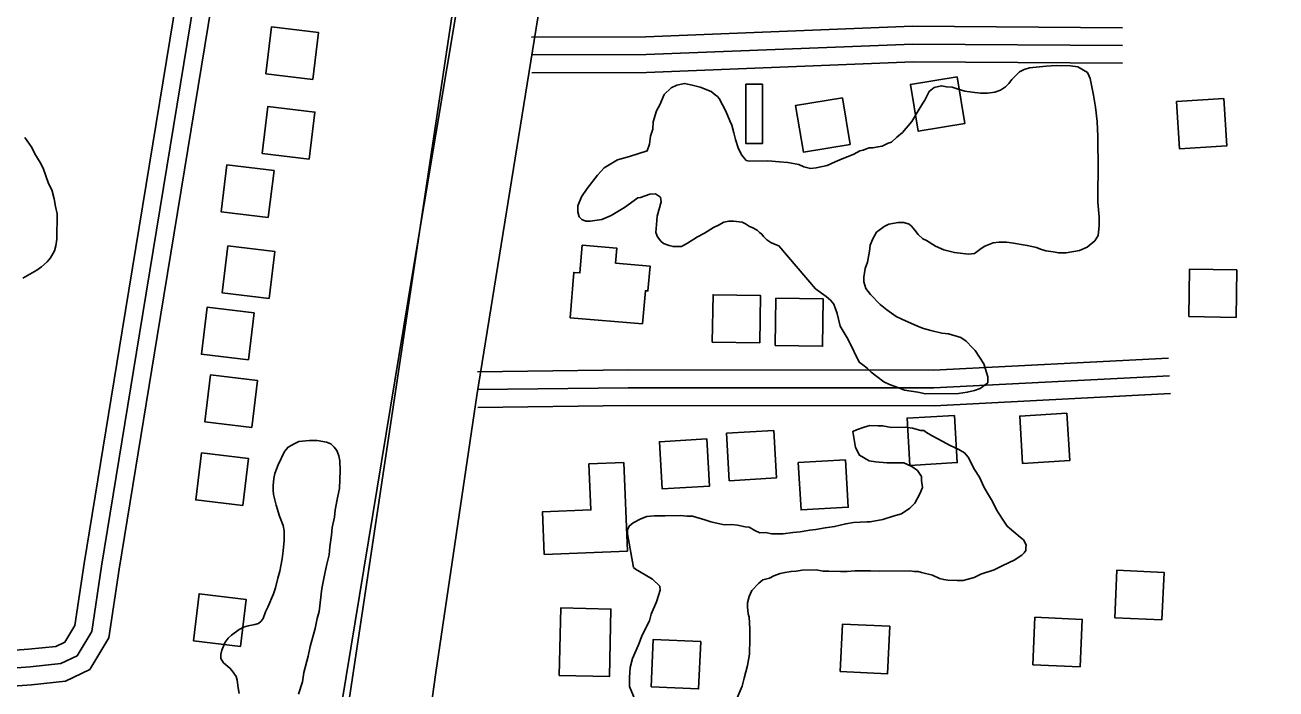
# Model space of a CAD drawing. Extents: x 3313442 to 3351311, y 721974 to 747360.
# Drawn here: x 3329475 to 3330531, y 741385 to 741946 of the extents above; entities that cross this region are included whole.
import ezdxf

# ---------------------------------------------------------------- set-up
doc = ezdxf.new("R2010")
doc.units = 0
for name, color, linetype in [('V-BLDG-OTLN', 7, 'Continuous'), ('V-RAIL-TRAK', 7, 'Continuous'), ('V-ROAD-CNTR', 7, 'Continuous'), ('V-SITE-VEGE', 7, 'Continuous')]:
    doc.layers.add(name, color=color, linetype=linetype)

msp = doc.modelspace()

# ---------------------------------------------------------------- linework, layer by layer
at = {"layer": 'V-BLDG-OTLN'}
for points in [[(3329717.6, 741899.7), (3329722.5, 741939.4), (3329682.8, 741944.3), (3329677.9, 741904.6)], [(3330261.5, 741902.1), (3330222.1, 741895.6), (3330228.6, 741856.1), (3330268.1, 741862.7)], [(3330097.2, 741895.7), (3330097.1, 741845.7), (3330083.1, 741845.8), (3330083.2, 741895.8)], [(3330164.6, 741884.4), (3330125.1, 741877.9), (3330131.7, 741838.4), (3330171.1, 741845)], [(3330446.7, 741881.1), (3330449.3, 741841.1), (3330489.3, 741843.8), (3330486.6, 741883.7)], [(3329714.6, 741832.5), (3329719.4, 741872.2), (3329679.7, 741877), (3329674.9, 741837.3)], [(3329680, 741783.1), (3329684.8, 741822.9), (3329645.1, 741827.7), (3329640.3, 741788)], [(3329680.8, 741714.7), (3329685.6, 741754.4), (3329645.9, 741759.3), (3329641.1, 741719.6)], [(3329996, 741693.3), (3329934.7, 741698.6), (3329937.9, 741736.9), (3329943, 741736.4), (3329945, 741759.8), (3329974.3, 741757.3), (3329973.2, 741744.7), (3330002.3, 741742.2), (3330000.5, 741721.2), (3329998.4, 741721.4)], [(3330457, 741699.5), (3330497, 741698.9), (3330497.6, 741738.9), (3330457.6, 741739.5)], [(3330054.8, 741678), (3330094.8, 741677.4), (3330095.4, 741717.4), (3330055.4, 741718)], [(3330107.9, 741675.1), (3330147.9, 741674.5), (3330148.5, 741714.5), (3330108.5, 741715.1)], [(3329663.2, 741663), (3329668, 741702.7), (3329628.3, 741707.5), (3329623.5, 741667.8)], [(3329666.1, 741605.8), (3329670.9, 741645.5), (3329631.2, 741650.4), (3329626.4, 741610.7)], [(3330259.2, 741616.1), (3330219.3, 741613.8), (3330221.6, 741573.8), (3330261.6, 741576.2)], [(3330354.2, 741617.9), (3330314.3, 741615.6), (3330316.6, 741575.6), (3330356.5, 741578)], [(3330050.1, 741596.3), (3330010.2, 741593.9), (3330012.5, 741554), (3330052.4, 741556.3)], [(3330106.7, 741603.3), (3330066.8, 741601), (3330069.1, 741561), (3330109, 741563.4)], [(3329658.5, 741540), (3329663.3, 741579.7), (3329623.6, 741584.5), (3329618.8, 741544.8)], [(3329983.2, 741501.6), (3329912.9, 741498.7), (3329911.4, 741534.6), (3329952.3, 741536.3), (3329950.7, 741575.1), (3329980.1, 741576.3)], [(3330167.3, 741578.6), (3330127.4, 741576.2), (3330129.7, 741536.3), (3330169.6, 741538.6)], [(3330394.5, 741445.3), (3330434.4, 741443.6), (3330436.2, 741483.5), (3330396.2, 741485.3)], [(3329656.4, 741421), (3329661.2, 741460.7), (3329621.5, 741465.5), (3329616.7, 741425.8)], [(3329925.5, 741396.6), (3329926.9, 741453.5), (3329969.2, 741452.5), (3329967.9, 741395.6)], [(3330162.8, 741399.8), (3330202.8, 741398), (3330204.6, 741438), (3330164.6, 741439.7)], [(3330325.3, 741405.6), (3330365.3, 741403.8), (3330367.1, 741443.8), (3330327.1, 741445.6)], [(3330003.2, 741386.9), (3330043.2, 741385.1), (3330045, 741425.1), (3330005, 741426.9)]]:
    msp.add_lwpolyline(points, close=True, dxfattribs=at)
at = {"layer": 'V-RAIL-TRAK'}
msp.add_line((3329702.5, 741072.7), (3330014.5, 743146.3), dxfattribs=at)
at = {"layer": 'V-ROAD-CNTR'}
for points in [[(3329695, 740594.1), (3329717.5, 740731.3), (3329775.4, 741067.8), (3329821.3, 741399.1), (3329855.9, 741632.8), (3329955.8, 742251.9), (3330058.8, 742789.6), (3330127.5, 743123.1), (3330170.2, 743357), (3330194.9, 743542.9), (3330253.3, 743898.2), (3330346.8, 744463), (3330428.2, 744957.9), (3330501.7, 745388.5), (3330530.6, 745558)], [(3329613.3, 740586.2), (3329657.5, 740844.1), (3329723.4, 741260.6), (3329801.7, 741735.9), (3329879.9, 742203.5), (3329968.4, 742726.6), (3330030.7, 743129.6), (3330042.5, 743191.2)], [(3328273.5, 741343.1), (3328395.8, 741347.8), (3328821.4, 741361.8), (3329160.1, 741372.2), (3329400.2, 741382.9), (3329480.2, 741388.7), (3329508.9, 741391.8), (3329529.2, 741401.6), (3329545.3, 741428.4), (3329554.1, 741486.3), (3329586.1, 741682.7), (3329649.5, 742069.2), (3329685.5, 742299.3), (3329719, 742483.5), (3329729.8, 742550.5), (3329738.8, 742605.4), (3329749.5, 742641.9), (3329771.6, 742687.2), (3329790, 742727), (3329799.6, 742778), (3329813.3, 742839.8), (3329827.5, 742933.4), (3329845.2, 743029.7), (3329854.6, 743091.7)], [(3329399.3, 741397.8), (3329478.9, 741403.7), (3329504.8, 741406.5), (3329518.6, 741413.2), (3329531, 741433.6), (3329539.3, 741488.7), (3329571.3, 741685.1), (3329634.6, 742071.6), (3329670.7, 742301.8), (3329704.2, 742486.1), (3329715, 742552.9), (3329724.2, 742608.7)], [(3329247.3, 741406.1), (3329398.5, 741412.8), (3329477.5, 741418.6), (3329500.6, 741421.1), (3329508.1, 741424.7), (3329516.6, 741438.8), (3329524.5, 741491), (3329556.5, 741687.6), (3329619.8, 742073.9), (3329655.9, 742304.3), (3329670.5, 742384.8)], [(3329902.3, 741935.5), (3329998.6, 741935.8), (3330223.9, 741944.7), (3330401.2, 741943.5)], [(3329902.3, 741920.5), (3329998.9, 741920.8), (3330224.1, 741929.7), (3330401.1, 741928.5)], [(3329902.4, 741905.5), (3329999.3, 741905.8), (3330224.4, 741914.7), (3330401, 741913.5)], [(3329856.5, 741652.9), (3329983.7, 741654.5), (3330241.5, 741654.3), (3330439.9, 741664.5)], [(3329856.7, 741637.9), (3329983.8, 741639.5), (3330241.9, 741639.3), (3330440.7, 741649.5)], [(3329856.9, 741622.9), (3329983.9, 741624.5), (3330242.3, 741624.3), (3330441.5, 741634.5)]]:
    msp.add_lwpolyline(points, dxfattribs=at)
at = {"layer": 'V-SITE-VEGE'}
for points in [[(3330307.7, 741899.7), (3330314.2, 741906.3), (3330318, 741908.2), (3330322.7, 741909.6), (3330336.7, 741911.1), (3330345.1, 741911.7), (3330357.3, 741911.3), (3330363.4, 741910.4), (3330371.4, 741905.8), (3330373.8, 741900.7), (3330376.7, 741886.6), (3330378.2, 741876.3), (3330379.7, 741864.2), (3330380.3, 741851.5), (3330380.5, 741822.5), (3330380.2, 741806.1), (3330380.3, 741796.2), (3330381.3, 741783.6), (3330381.4, 741776.1), (3330380.5, 741768.1)], [(3330042.2, 741766.8), (3330033.8, 741761.6), (3330028.7, 741758.7), (3330021.7, 741758.7), (3330018.4, 741759.6), (3330013.7, 741761.4), (3330011.3, 741763.3), (3330008.5, 741767), (3330007, 741770.7), (3330007.9, 741780.6), (3330008.3, 741784.3), (3330011.5, 741796.5), (3330011, 741800.3), (3330006.8, 741803.1), (3330002.1, 741803), (3329994.2, 741800.2), (3329991.8, 741799.7), (3329980.6, 741791.6), (3329969.4, 741785), (3329961.5, 741781.6), (3329951.7, 741780.1), (3329947.9, 741780.1), (3329944.6, 741781.5), (3329942.3, 741783.8), (3329941.3, 741788), (3329941.3, 741793.2), (3329944.5, 741800.7), (3329949.1, 741807.8), (3329957.9, 741819.1), (3329963.5, 741825.2), (3329974.7, 741831.9), (3329985, 741834.7), (3329999.9, 741839.6), (3330001.8, 741845.2), (3330002.6, 741851.8), (3330004.5, 741857.9), (3330004.9, 741864), (3330007.6, 741873.3), (3330010.4, 741878.5), (3330014.1, 741887), (3330020.1, 741892.7), (3330024.8, 741895), (3330031.3, 741896.5), (3330037.9, 741895.1), (3330044.5, 741893.3), (3330053.9, 741889.7), (3330057.2, 741886.9), (3330059.1, 741885.5), (3330060.5, 741883.6), (3330063.3, 741878.5), (3330066.2, 741872.9), (3330069.5, 741864.9), (3330071.4, 741861.2), (3330072.9, 741854.7), (3330074.4, 741849.1), (3330076.8, 741841.1), (3330079.6, 741836), (3330083.4, 741831.3), (3330086.2, 741830.9), (3330101.7, 741831), (3330111.5, 741830.1), (3330118.5, 741829.7), (3330127.9, 741827.9), (3330132.2, 741826.1), (3330137.8, 741824.7), (3330142.5, 741825.2), (3330151.8, 741827.2), (3330158.4, 741830.1), (3330164.4, 741832.9), (3330171, 741835.3), (3330174.2, 741836.7), (3330179.4, 741839.6), (3330182.2, 741840.1), (3330184.1, 741841), (3330187.3, 741842), (3330190.1, 741842), (3330194.8, 741843), (3330198.1, 741843.5), (3330203.2, 741845.9), (3330206, 741846.8), (3330210.7, 741851.1), (3330215.3, 741854.9), (3330223.2, 741864.3), (3330227.8, 741871.8), (3330232.5, 741879.8), (3330234.3, 741882.2), (3330238, 741889.7), (3330242.2, 741893), (3330248.3, 741894.5), (3330252.5, 741893.6), (3330257.2, 741893.2), (3330261.4, 741891.8), (3330268, 741890), (3330274.1, 741889.1), (3330281.1, 741888.2), (3330287.2, 741888.2), (3330293.3, 741889.2), (3330298, 741890.7), (3330302.2, 741893.5), (3330305, 741896.4), (3330307.7, 741899.7)], [(3329474.5, 741850.9), (3329480.3, 741842.4), (3329482.9, 741837.1), (3329487.5, 741829.7), (3329489.8, 741824.9), (3329494.4, 741811.8), (3329497.3, 741806.5), (3329499.1, 741799.1), (3329500.3, 741792.5), (3329501.8, 741786.3), (3329501.4, 741765), (3329500.6, 741759.3), (3329499.4, 741755), (3329496.1, 741749.3), (3329493.3, 741745.9), (3329488.5, 741741.5), (3329484.5, 741738.7), (3329478.6, 741735.5), (3329472.9, 741732)], [(3330380.5, 741768.1), (3330377.7, 741763.4), (3330371.2, 741758.2), (3330364.7, 741755.3), (3330353.4, 741753.4), (3330347.3, 741753.3), (3330342.6, 741754.2), (3330336.5, 741755.1), (3330331.9, 741756.5), (3330328.6, 741757.9), (3330320.6, 741759.7), (3330307.4, 741761.9), (3330303.2, 741762.3), (3330296.7, 741762.3), (3330292, 741761.8), (3330285, 741758.9), (3330281.7, 741757), (3330276.1, 741752.8), (3330271, 741752.2), (3330259.2, 741753.6), (3330250.3, 741755.8), (3330243.3, 741759), (3330235.7, 741763.7), (3330232.5, 741765.1), (3330228.7, 741768.8), (3330225.8, 741772.5), (3330223, 741775.8), (3330221.1, 741777.6), (3330216.4, 741779), (3330211.7, 741778.9), (3330203.8, 741777.5), (3330200, 741775.6), (3330193.5, 741770.8), (3330190.3, 741765.2), (3330188, 741760), (3330187.6, 741754.9), (3330185.8, 741745.5), (3330183.9, 741740.3), (3330182.6, 741732.8), (3330182.6, 741729), (3330184.5, 741723.4), (3330188.3, 741718.3), (3330196.4, 741709.9), (3330202, 741705.3), (3330210, 741699.7), (3330214.7, 741697.4), (3330227.9, 741691.5), (3330233.1, 741689.6), (3330239.2, 741687.8), (3330248.6, 741685.5), (3330254.2, 741685.1), (3330264.5, 741681.9), (3330269.2, 741678.7), (3330274.4, 741673.1), (3330276.8, 741670.8), (3330283.9, 741659.6), (3330287.3, 741648.8), (3330287.3, 741643.7), (3330283.1, 741640.4), (3330280.8, 741638.9), (3330276.1, 741637), (3330270, 741635.6), (3330262.6, 741634.6), (3330234.9, 741634.4), (3330228.3, 741635.7), (3330217.1, 741637.5), (3330211.4, 741639.8), (3330204.4, 741642.1), (3330199.7, 741644.4), (3330193.6, 741649), (3330188.8, 741652.7), (3330185.5, 741656), (3330181.8, 741658.8), (3330178.9, 741661.1), (3330174.2, 741670.4), (3330169.4, 741680.2), (3330162.8, 741691.4), (3330160.3, 741702.2), (3330157.5, 741710.1), (3330154.6, 741713.4), (3330150.9, 741716.6), (3330141.9, 741723.1), (3330111.1, 741759.4), (3330107.4, 741760.8), (3330104.1, 741762.1), (3330100.8, 741764.5), (3330098, 741767.3), (3330096.5, 741769.1), (3330094.7, 741770.5), (3330092.8, 741772.4), (3330088.5, 741774.7), (3330086.2, 741775.6), (3330082.9, 741777.9), (3330080.1, 741779.3), (3330072.6, 741780.2), (3330068.8, 741780.1), (3330064.6, 741779.2), (3330059.9, 741776.8), (3330055.7, 741774.9), (3330048.3, 741770.1), (3330042.2, 741766.8)], [(3329988.2, 741487.6), (3329983.3, 741516.1), (3329983.3, 741519.4), (3329984.7, 741522.7), (3329987.9, 741525.5), (3329994.5, 741528.9), (3329999.6, 741530.8), (3330005.7, 741531.3), (3330015.1, 741531.4), (3330028.2, 741531.5), (3330033.3, 741531.1), (3330038, 741531.1), (3330048.4, 741527.9), (3330053.5, 741526.1), (3330064.8, 741523.8), (3330071.3, 741523.9), (3330076, 741523.4), (3330082.6, 741522.1), (3330085.9, 741521.6), (3330090.6, 741518.9), (3330094.8, 741517), (3330100, 741517.1), (3330104.7, 741516.2), (3330114.5, 741516.2), (3330122.9, 741517.3), (3330129, 741517.8), (3330137, 741519.2), (3330142.1, 741519.8), (3330150.1, 741521.2), (3330158, 741522.2), (3330167.4, 741524.6), (3330173.9, 741525.6), (3330185.2, 741526.2), (3330188, 741526.2), (3330198.7, 741528.2), (3330207.6, 741531.1), (3330214.6, 741533), (3330221.6, 741537.7), (3330225.8, 741542), (3330230, 741550), (3330232.3, 741555.2), (3330231.3, 741561.2), (3330231.3, 741564.5), (3330227.9, 741569.6), (3330223.2, 741572.9), (3330216.6, 741576.1), (3330202.1, 741576), (3330192.7, 741576.9), (3330187.1, 741577.7), (3330179.1, 741582.4), (3330175.8, 741588.9), (3330173.3, 741602.5), (3330176.6, 741603.9), (3330183.1, 741606.3), (3330187.8, 741607.7), (3330194.8, 741607.3), (3330198.6, 741607.4), (3330206.1, 741606)], [(3330206.1, 741606), (3330217.8, 741606.1), (3330223.9, 741605.2), (3330230.9, 741603.4), (3330233.3, 741603.4), (3330235.6, 741601.6), (3330240.3, 741598.8), (3330249.3, 741594.2), (3330254.9, 741590.9), (3330262.9, 741587.3), (3330267.6, 741584.5), (3330270.9, 741580.8), (3330276.2, 741570.5), (3330280.5, 741564), (3330284.3, 741555.1), (3330288.1, 741549), (3330291.4, 741543.4), (3330294.7, 741536.4), (3330299.9, 741528.5), (3330303.7, 741522.5), (3330309.4, 741517.8), (3330314.6, 741513.2), (3330317.4, 741510.9), (3330319.8, 741506.7), (3330319.4, 741504.3), (3330319.4, 741502), (3330318, 741500.1), (3330316.1, 741498.2), (3330309.6, 741493.9), (3330305.4, 741492), (3330298.9, 741488.7), (3330292.8, 741485.8), (3330281.6, 741482), (3330276, 741479.1), (3330266.6, 741476.7), (3330261.5, 741476.7), (3330253.5, 741477.1), (3330250.2, 741477.5), (3330246.5, 741478.4), (3330240.8, 741481.2), (3330231.4, 741483.5), (3330228.6, 741484.4), (3330225.3, 741484.3), (3330221.6, 741484.8), (3330195.8, 741484.6), (3330188.3, 741485), (3330175.2, 741484.9), (3330168.6, 741484.4), (3330163, 741484.3), (3330153.2, 741484.7), (3330148.5, 741484.7), (3330142.4, 741485.6), (3330130.7, 741485.5), (3330125.5, 741484.5), (3330121.3, 741484.4), (3330116.2, 741483.5), (3330112, 741482.5), (3330106.8, 741480.6), (3330103.1, 741478.7), (3330097.5, 741477.2), (3330094.2, 741474.4), (3330088.2, 741468.2), (3330085.9, 741463.1), (3330084.5, 741457.9), (3330084.6, 741454.6), (3330085.1, 741448.5), (3330086, 741445.7), (3330086.6, 741435.9), (3330086.6, 741427.5), (3330086.3, 741414.4), (3330084.5, 741405), (3330081.8, 741394.2), (3330079.9, 741387.6), (3330075.8, 741377.7)], [(3329693.4, 741510.6), (3329693.3, 741518.5), (3329692.4, 741523.1), (3329689.5, 741531), (3329686.6, 741540.4), (3329685.7, 741543.8), (3329684.5, 741549.4), (3329684.2, 741553.1), (3329684.2, 741556.8), (3329684.7, 741562.8), (3329685.5, 741567.1), (3329688.3, 741574.5), (3329693.6, 741585.6), (3329696.7, 741589.4), (3329701.8, 741592.2), (3329705.8, 741594), (3329714.9, 741594.9), (3329721.2, 741595), (3329729.1, 741593.6), (3329732.8, 741592.2), (3329735.7, 741589.4), (3329737.7, 741586.6), (3329739.5, 741582), (3329740.3, 741577.8), (3329740.7, 741569.5), (3329740, 741554.4), (3329738.6, 741547.9), (3329736.4, 741536.5), (3329735.9, 741530.2)], [(3329735.9, 741530.2), (3329734, 741521.4), (3329733.2, 741514.9), (3329731.8, 741505.2), (3329731.3, 741498.3), (3329729.4, 741490.6), (3329727.7, 741482.7), (3329725.3, 741469.9), (3329722.9, 741450.5), (3329721.2, 741444.5), (3329719.6, 741436.2), (3329715.4, 741421.1), (3329713.5, 741412.9), (3329709.9, 741398.9), (3329708.9, 741391.2), (3329705.5, 741380.7)], [(3329655.5, 741381.4), (3329654.6, 741386), (3329653.7, 741392.5), (3329652.8, 741395.6), (3329649.6, 741400.4), (3329647.6, 741402.7), (3329642.2, 741407.2), (3329639.9, 741410.9), (3329639.8, 741414.3), (3329640.7, 741418), (3329643.5, 741424.5), (3329646, 741428), (3329648.8, 741430.6), (3329655.3, 741435.2), (3329659, 741437.2), (3329663, 741438.4), (3329668.6, 741439.5), (3329671.8, 741440.4), (3329674, 741442.4), (3329675.7, 741444.7), (3329677.7, 741450.1), (3329679.6, 741454.1), (3329684.4, 741465.5), (3329686, 741470.4), (3329688, 741478.7), (3329689.6, 741484.6), (3329691.8, 741494.9), (3329692.6, 741501.7), (3329693.4, 741510.6)], [(3329989.6, 741375.6), (3329984.8, 741387.3), (3329984.8, 741394.8), (3329985.6, 741403.2), (3329987.4, 741410.8), (3329992.5, 741422.5), (3329995.7, 741430.5), (3330001.7, 741442.7), (3330003.1, 741448.4), (3330007.7, 741458.7), (3330009.5, 741463.9), (3330010.9, 741468.6), (3330010.4, 741471.8), (3330004.2, 741477.9), (3329998.1, 741481.6), (3329990.1, 741486.2), (3329988.2, 741487.6)]]:
    msp.add_lwpolyline(points, dxfattribs=at)

doc.saveas('drawing.dxf')
